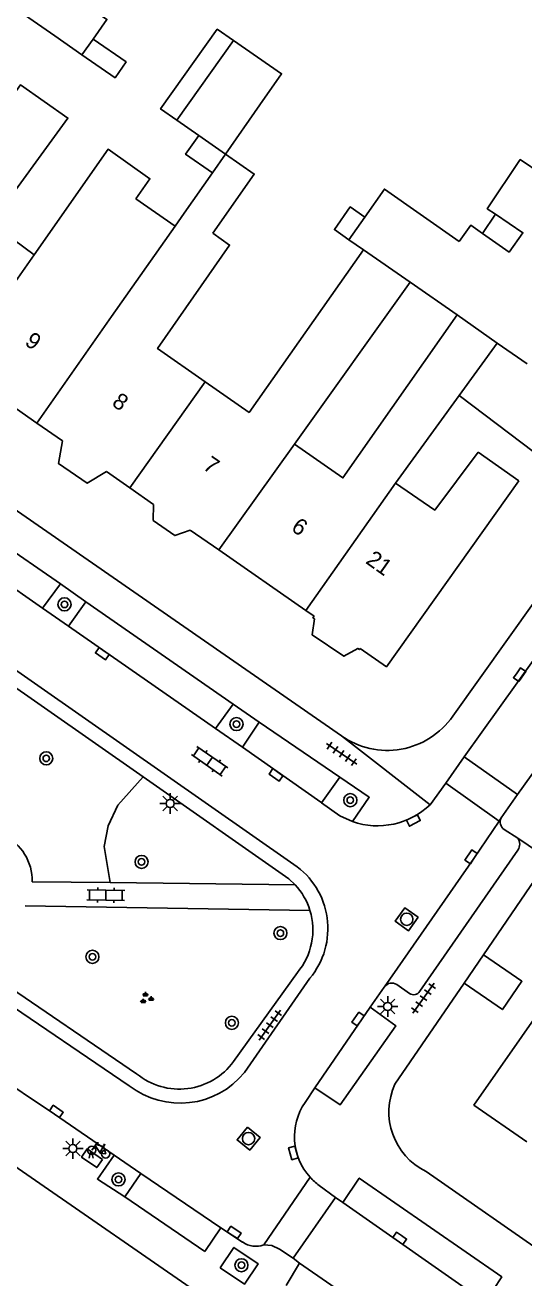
# Model space of a CAD drawing. Extents: x 132998 to 136004, y 396998 to 398512.
# Drawn here: x 134805.7 to 134836.2, y 397236.4 to 397313 of the extents above; entities that cross this region are included whole.
import ezdxf

# ---------------------------------------------------------------- set-up
doc = ezdxf.new("R2010")
doc.units = 0
for name, color, linetype in [('gg-anno-huisnummerreeks BGT', 7, 'Continuous'), ('gg-bbg-gedigitaliseerde bebouwing', 7, 'Continuous'), ('gg-bbg-gedigitaliseerde bijgebouw', 7, 'Continuous'), ('gg-bbg-hoofdgebouw', 7, 'Continuous'), ('gg-bbg-luifel en loopbrug', 7, 'Continuous'), ('gg-bbg-tussenscheiding', 7, 'Continuous'), ('gg-knt-verharding', 7, 'Continuous'), ('gg-knt-verharding nz', 7, 'Continuous'), ('gt-grn-groengrens', 7, 'Continuous'), ('gt-grn-weggrens', 7, 'Continuous'), ('gt-symb-boom', 7, 'Continuous'), ('gt-symb-fietsenrek', 7, 'Continuous'), ('gt-symb-groenvak', 7, 'Continuous'), ('gt-symb-klinker verharding', 7, 'Continuous'), ('gt-symb-kolk', 7, 'Continuous'), ('gt-symb-lichtmast', 7, 'Continuous'), ('gt-symb-rioolschacht', 7, 'Continuous'), ('gt-symb-tegel verharding', 7, 'Continuous')]:
    doc.layers.add(name, color=color, linetype=linetype)

# ---------------------------------------------------------------- blocks, each defined once
blk = doc.blocks.new('gt0-BOOM')
at = {"layer": 'gt-symb-boom'}
for radius in [0.4, 0.2]:
    blk.add_circle((0, 0), radius, dxfattribs=at)
blk = doc.blocks.new('gt0-KOLK')
at = {"layer": 'gt-symb-kolk'}
blk.add_lwpolyline([(0, 0), (0.375, 0), (0.375, 0.4), (-0.375, 0.4), (-0.375, 0), (0, 0)], dxfattribs=at)
blk = doc.blocks.new('gt0-TEG1')
at = {"layer": 'gt-symb-tegel verharding'}
for p, q in [((-1.125, 0), (1.125, 0)), ((-0.9, -0.25), (-0.9, 0.25)), ((-0.45, -0.25), (-0.45, 0.25)), ((0, -0.25), (0, 0.25)), ((0.45, -0.25), (0.45, 0.25)), ((0.9, -0.25), (0.9, 0.25))]:
    blk.add_line(p, q, dxfattribs=at)
blk = doc.blocks.new('gt0-KL1')
at = {"layer": 'gt-symb-klinker verharding'}
for p, q in [((-1.15, 0.3), (1.15, 0.3)), ((-1, -0.3), (-1, 0.3)), ((-0.5, 0.3), (-0.5, 0.45)), ((0, -0.3), (0, 0.3)), ((0.5, 0.3), (0.5, 0.45)), ((1, -0.3), (1, 0.3)), ((-1.15, -0.3), (1.15, -0.3)), ((-0.5, -0.45), (-0.5, -0.3)), ((0.5, -0.45), (0.5, -0.3))]:
    blk.add_line(p, q, dxfattribs=at)
blk = doc.blocks.new('gt0-LMAST')
at = {"layer": 'gt-symb-lichtmast'}
for p, q in [((-0.182, 0.173), (-0.447, 0.438)), ((-0.005, 0.246), (-0.005, 0.621)), ((0.172, 0.173), (0.437, 0.438)), ((-0.255, -0.004), (-0.63, -0.004)), ((-0.182, -0.181), (-0.447, -0.446)), ((-0.005, -0.254), (-0.005, -0.629)), ((0.437, -0.446), (0.172, -0.181)), ((0.245, -0.004), (0.62, -0.004))]:
    blk.add_line(p, q, dxfattribs=at)
blk.add_circle((-0.005, -0.004), 0.25, dxfattribs=at)
blk = doc.blocks.new('gt0-RS')
at = {"layer": 'gt-symb-rioolschacht'}
blk.add_lwpolyline([(-0.5, -0.5), (0.5, -0.5), (0.5, 0.5), (-0.5, 0.5)], close=True, dxfattribs=at)
blk.add_circle((0, 0), 0.375, dxfattribs=at)
blk = doc.blocks.new('gt0-GRVAK')
at = {"layer": 'gt-symb-groenvak'}
for p, q in [((-0.11, 0.189), (-0.228, 0.24)), ((-0.182, 0.153), (0.088, 0.153)), ((-0.091, 0.211), (-0.156, 0.322)), ((-0.047, 0.214), (-0.047, 0.393)), ((-0.004, 0.211), (0.061, 0.322)), ((0.015, 0.189), (0.133, 0.24)), ((0.262, -0.052), (0.197, 0.059)), ((0.305, -0.049), (0.305, 0.13)), ((0.349, -0.052), (0.414, 0.059)), ((-0.245, -0.228), (-0.363, -0.177)), ((-0.318, -0.264), (-0.047, -0.264)), ((-0.226, -0.206), (-0.291, -0.095)), ((-0.183, -0.203), (-0.183, -0.024)), ((-0.139, -0.206), (-0.074, -0.095)), ((-0.12, -0.228), (-0.002, -0.177)), ((0.243, -0.074), (0.125, -0.023)), ((0.17, -0.11), (0.441, -0.11)), ((0.368, -0.074), (0.486, -0.023))]:
    blk.add_line(p, q, dxfattribs=at)
blk = doc.blocks.new('gt0-FREK')
at = {"layer": 'gt-symb-fietsenrek'}
for p, q in [((0.259, 0.762), (0.294, 0.823)), ((0.294, 0.823), (0.767, 0.714)), ((0.757, 0.841), (0.866, 0.816)), ((0.767, 0.714), (0.84, 0.822)), ((0.54, 0.335), (0.259, 0.762)), ((0.767, 0.714), (0.54, 0.335)), ((0.895, 0.252), (0.767, 0.714))]:
    blk.add_line(p, q, dxfattribs=at)
for points in [[(0.294, 0.823), (0.36, 0.937), (0.452, 0.935)], [(-0.124, 0), (-0.047, 0.312), (0.053, 0.312), (0.12, 0)], [(0.036, 0.476), (0.228, 0.708), (0.259, 0.762)], [(0.54, 0.335), (0.555, 0.305), (0.895, 0.252)]]:
    blk.add_lwpolyline(points, dxfattribs=at)
for centre in [(0.036, 0.476), (0.895, 0.252)]:
    blk.add_circle(centre, 0.252, dxfattribs=at)

msp = doc.modelspace()

# ---------------------------------------------------------------- linework, layer by layer
at = {"layer": 'gg-bbg-gedigitaliseerde bebouwing'}
for p, q in [((134809.181, 397311.188), (134809.861, 397312.149)), ((134817.165, 397303.96), (134817.972, 397305.109)), ((134812.486, 397302.382), (134814.875, 397300.702)), ((134826.482, 397301.263), (134825.511, 397299.881)), ((134825.511, 397299.881), (134826.395, 397299.267)), ((134822.183, 397287.38), (134829.263, 397297.274)), ((134832.141, 397295.28), (134829.263, 397297.274)), ((134828.353, 397284.989), (134832.249, 397290.346)), ((134833.428, 397286.897), (134835.9, 397285.14))]:
    msp.add_line(p, q, dxfattribs=at)
for points in [[(134809.861, 397312.149), (134810.706, 397313.345), (134806.295, 397316.337), (134806.85, 397317.203), (134800.243, 397321.444), (134801.611, 397323.576)], [(134804.867, 397314.173), (134807.524, 397312.334), (134809.181, 397311.188)], [(134806.252, 397298.959), (134803.628, 397300.893), (134808.326, 397307.32), (134805.423, 397309.357), (134803.304, 397306.354)], [(134806.252, 397298.959), (134810.776, 397305.406), (134813.343, 397303.602), (134812.486, 397302.382)], [(134817.183, 397300.277), (134819.724, 397303.892), (134817.972, 397305.109)], [(134838.645, 397302.991), (134835.996, 397304.778), (134833.971, 397301.776), (134834.477, 397301.435)], [(134814.875, 397300.702), (134815.438, 397301.503), (134817.165, 397303.96)], [(134832.257, 397299.762), (134827.685, 397302.974), (134826.482, 397301.263)], [(134834.477, 397301.435), (134836.153, 397300.304), (134835.313, 397299.119), (134833.69, 397300.268)], [(134817.183, 397300.277), (134818.216, 397299.551), (134813.804, 397293.218), (134816.717, 397291.188)], [(134832.257, 397299.762), (134832.974, 397300.775), (134833.69, 397300.268)], [(134826.395, 397299.267), (134819.403, 397289.317), (134816.717, 397291.188)], [(134832.141, 397295.28), (134825.141, 397285.319), (134822.183, 397287.38)], [(134833.428, 397286.897), (134830.763, 397283.349), (134828.353, 397284.989)]]:
    msp.add_lwpolyline(points, dxfattribs=at)
at = {"layer": 'gg-bbg-gedigitaliseerde bijgebouw'}
for p, q in [((134818.45, 397312.06), (134814.984, 397307.184)), ((134820.07, 397308.129), (134817.972, 397305.109)), ((134814.984, 397307.184), (134816.327, 397306.252)), ((134817.972, 397305.109), (134816.327, 397306.252)), ((134836.86, 397286.86), (134832.249, 397290.346))]:
    msp.add_line(p, q, dxfattribs=at)
msp.add_lwpolyline([(134820.07, 397308.129), (134821.388, 397310.027), (134818.45, 397312.06)], dxfattribs=at)
at = {"layer": 'gg-bbg-hoofdgebouw'}
for p, q in [((134804.481, 397290.024), (134806.421, 397288.672)), ((134806.421, 397288.672), (134807.995, 397287.575)), ((134810.677, 397285.707), (134812.118, 397284.703)), ((134812.118, 397284.703), (134813.557, 397283.7)), ((134815.809, 397282.131), (134817.557, 397280.913)), ((134817.557, 397280.913), (134822.881, 397277.204)), ((134822.881, 397277.204), (134823.383, 397276.854))]:
    msp.add_line(p, q, dxfattribs=at)
for points in [[(134810.677, 397285.707), (134809.501, 397284.991), (134807.755, 397286.192), (134807.995, 397287.575)], [(134826.199, 397274.893), (134827.81, 397273.77), (134835.9, 397285.14)], [(134815.809, 397282.131), (134814.858, 397281.794), (134813.545, 397282.72), (134813.557, 397283.7)], [(134826.199, 397274.893), (134826.151, 397274.823), (134826.052, 397274.89), (134825.193, 397274.409), (134823.273, 397275.713), (134823.409, 397276.69), (134823.313, 397276.771), (134823.383, 397276.854)], [(134839.02, 397255.36), (134833.16, 397246.97), (134836.403, 397244.724)]]:
    msp.add_lwpolyline(points, dxfattribs=at)
at = {"layer": 'gg-bbg-luifel en loopbrug'}
for p, q in [((134834.477, 397301.435), (134833.69, 397300.268)), ((134833.736, 397256.154), (134832.553, 397254.426))]:
    msp.add_line(p, q, dxfattribs=at)
for points in [[(134818.45, 397312.06), (134817.458, 397312.746), (134813.993, 397307.873), (134814.984, 397307.184)], [(134809.181, 397311.188), (134811.209, 397309.785), (134811.879, 397310.754), (134809.861, 397312.149)], [(134817.165, 397303.96), (134815.519, 397305.103), (134816.327, 397306.252)], [(134826.482, 397301.263), (134825.59, 397301.882), (134824.627, 397300.495), (134825.511, 397299.881)], [(134833.736, 397256.154), (134836.09, 397254.542), (134834.906, 397252.814), (134832.553, 397254.426)]]:
    msp.add_lwpolyline(points, dxfattribs=at)
at = {"layer": 'gg-bbg-tussenscheiding'}
for p, q in [((134801.458, 397292.13), (134806.252, 397298.959)), ((134829.263, 397297.274), (134826.395, 397299.267)), ((134832.141, 397295.28), (134834.583, 397293.551)), ((134832.249, 397290.346), (134834.583, 397293.551)), ((134834.583, 397293.551), (134836.42, 397292.3)), ((134812.118, 397284.703), (134816.717, 397291.188)), ((134822.183, 397287.38), (134817.557, 397280.913)), ((134822.881, 397277.204), (134828.353, 397284.989))]:
    msp.add_line(p, q, dxfattribs=at)
msp.add_lwpolyline([(134814.875, 397300.702), (134810.992, 397295.177), (134806.421, 397288.672)], dxfattribs=at)
at = {"layer": 'gg-knt-verharding'}
for p, q in [((134812.92, 397267.035), (134777.141, 397292.014)), ((134803.298, 397281.987), (134807.875, 397278.849)), ((134842.376, 397281.977), (134832.56, 397268.264)), ((134807.875, 397278.849), (134806.766, 397277.358)), ((134809.414, 397277.748), (134807.875, 397278.849)), ((134806.766, 397277.358), (134808.362, 397276.252)), ((134808.362, 397276.252), (134809.414, 397277.748)), ((134809.414, 397277.748), (134818.436, 397271.487)), ((134799.97, 397277.155), (134822.151, 397261.684)), ((134818.436, 397271.487), (134817.342, 397269.991)), ((134820.019, 397270.385), (134818.436, 397271.487)), ((134818.995, 397268.856), (134820.019, 397270.385)), ((134820.019, 397270.385), (134824.965, 397267.019)), ((134817.342, 397269.991), (134818.995, 397268.856)), ((134835.83, 397265.958), (134838.88, 397270.228)), ((134831.437, 397266.651), (134832.56, 397268.264)), ((134832.56, 397268.264), (134835.83, 397265.958)), ((134824.965, 397267.019), (134823.84, 397265.451)), ((134830.476, 397265.338), (134831.437, 397266.651)), ((134812.073, 397248.151), (134785.583, 397266.141)), ((134835.83, 397265.958), (134834.83, 397264.526)), ((134823.8, 397265.481), (134823.84, 397265.451)), ((134835.84, 397263.295), (134835.014, 397263.822)), ((134829.849, 397253.94), (134835.845, 397262.564)), ((134837.743, 397262.004), (134833.736, 397256.154)), ((134810.906, 397260.576), (134806.14, 397260.63)), ((134822.22, 397260.447), (134810.906, 397260.576)), ((134823.127, 397258.875), (134805.7, 397259.15)), ((134801.425, 397256.444), (134812.527, 397248.88)), ((134818.459, 397249.63), (134822.36, 397255.079)), ((134823.13, 397254.725), (134819.127, 397248.967)), ((134832.553, 397254.426), (134828.33, 397248.26)), ((134828.443, 397254.343), (134829.217, 397253.794)), ((134827.676, 397254.185), (134826.821, 397252.951)), ((134827.688, 397254.202), (134827.676, 397254.185)), ((134823.42, 397248.035), (134822.828, 397247.127)), ((134812.784, 397242.788), (134811.144, 397243.915)), ((134811.8, 397241.356), (134812.784, 397242.788)), ((134830.23, 397242.91), (134858.39, 397223.31)), ((134823.686, 397242.064), (134824.688, 397241.324)), ((134816.703, 397238.025), (134811.8, 397241.356)), ((134824.688, 397241.324), (134822.094, 397237.606)), ((134824.688, 397241.324), (134825.137, 397241.01)), ((134816.703, 397238.025), (134817.68, 397239.463)), ((134819.002, 397238.6), (134817.68, 397239.463)), ((134820.301, 397238.423), (134820.298, 397238.422)), ((134822.094, 397237.606), (134822.498, 397237.31)), ((134822.498, 397237.31), (134821.674, 397235.948))]:
    msp.add_line(p, q, dxfattribs=at)
for points in [[(134889.87, 397332.38), (134879.42, 397324.71), (134875.15, 397321.24), (134870.63, 397317.21), (134866.15, 397313.07), (134861.15, 397308.24), (134854.24, 397300.73), (134849.61, 397295.05), (134843.58, 397287.15), (134831.86, 397270.75)], [(134825.05, 397269.55), (134783.13, 397298.59), (134781.07, 397300.16)], [(134822.22, 397260.447), (134821.835, 397260.811), (134812.92, 397267.035)], [(134825.734, 397264.303), (134826.754, 397265.793), (134824.965, 397267.019)], [(134825.734, 397264.303), (134824.963, 397264.652), (134823.84, 397265.451)], [(134743.88, 397256.97), (134785.02, 397257.09), (134837.367, 397220.895)], [(134826.821, 397252.951), (134828.385, 397251.807), (134824.984, 397246.992), (134823.42, 397248.035)], [(134811.144, 397243.915), (134807.506, 397246.415), (134803.593, 397249.03)], [(134811.144, 397243.915), (134810.131, 397242.448), (134811.8, 397241.356)], [(134825.137, 397241.01), (134826.145, 397242.503), (134834.859, 397236.469), (134833.853, 397234.93)], [(134817.633, 397237.03), (134818.477, 397238.27), (134819.964, 397237.258), (134819.12, 397236.018), (134817.633, 397237.03)], [(134822.094, 397237.606), (134821.26, 397238.169), (134820.801, 397238.38), (134820.301, 397238.423)]]:
    msp.add_lwpolyline(points, dxfattribs=at)
for centre, radius, start, end in [((134827.861, 397273.519), 4.864, 234.69129, 325.29587), ((134827.258, 397268.702), 4.656, 250.89627, 313.72857), ((134835.305, 397264.274), 0.537, 152.0321, 237.26265), ((134803.026, 397260.675), 3.114, 359.17295, 129.1497), ((134835.338, 397262.926), 0.623, 324.46119, 36.3226), ((134819.468, 397257.758), 4.755, 320.36297, 55.6528), ((134819.273, 397257.699), 4.029, 16.96893, 42.99855), ((134819.251, 397257.683), 4.055, 320.0557, 17.09812), ((134828.14, 397253.875), 0.558, 57.08787, 144.06896), ((134829.468, 397254.15), 0.436, 234.88637, 331.12935), ((134815.137, 397252.071), 4.122, 230.71979, 323.69188), ((134815.182, 397252.172), 5.083, 232.2857, 320.91149), ((134832.021, 397246.558), 4.064, 155.24632, 243.85767), ((134825.883, 397245.04), 3.7, 145.66661, 222.07646), ((134825.896, 397245.057), 3.721, 222.13542, 233.55661), ((134819.818, 397239.734), 1.397, 234.25364, 290.10556)]:
    msp.add_arc(centre, radius, start, end, dxfattribs=at)
at = {"layer": 'gg-knt-verharding nz'}
for p, q in [((134802.313, 397280.455), (134806.766, 397277.358)), ((134808.362, 397276.252), (134817.342, 397269.991)), ((134818.995, 397268.856), (134823.8, 397265.481)), ((134834.699, 397264.331), (134834.83, 397264.526)), ((134823.42, 397248.035), (134826.821, 397252.951)), ((134817.68, 397239.463), (134812.784, 397242.788)), ((134825.137, 397241.01), (134833.853, 397234.93)), ((134842.448, 397223.544), (134822.498, 397237.31))]:
    msp.add_line(p, q, dxfattribs=at)
for points in [[(134827.688, 397254.202), (134833.15, 397262.037), (134834.699, 397264.331)], [(134810.433, 397243.642), (134809.498, 397244.288), (134809.156, 397243.792), (134810.091, 397243.146), (134810.433, 397243.642)]]:
    msp.add_lwpolyline(points, dxfattribs=at)
at = {"layer": 'gt-grn-groengrens'}
msp.add_lwpolyline([(134810.906, 397260.576), (134810.531, 397262.771), (134810.791, 397264.035), (134811.374, 397265.316), (134812.92, 397267.035)], dxfattribs=at)
at = {"layer": 'gt-grn-weggrens'}
for p, q in [((134830.476, 397265.338), (134825.05, 397269.55)), ((134834.699, 397264.331), (134831.437, 397266.651)), ((134835.84, 397263.295), (134837.743, 397262.004)), ((134823.137, 397242.561), (134820.298, 397238.422))]:
    msp.add_line(p, q, dxfattribs=at)

# ---------------------------------------------------------------- block references
at = {"layer": 'gt-symb-boom'}
for p in [(134808.114, 397277.585), (134818.633, 397270.264), (134806.999, 397268.17), (134825.597, 397265.615), (134812.828, 397261.837), (134821.319, 397257.486), (134809.821, 397256.037), (134818.352, 397252.001), (134811.418, 397242.426), (134818.937, 397237.18)]:
    msp.add_blockref('gt0-BOOM', p, dxfattribs=at)
at = {"layer": 'gt-symb-fietsenrek'}
msp.add_blockref('gt0-FREK', (134809.74, 397243.731), dxfattribs=at)
at = {"layer": 'gt-symb-groenvak'}
msp.add_blockref('gt0-GRVAK', (134813.112, 397253.497), dxfattribs=at)
at = {"layer": 'gt-symb-klinker verharding'}
for p, rotation in [((134816.987, 397267.992), -34.8981235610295), ((134810.642, 397259.806), 178.9115111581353)]:
    msp.add_blockref('gt0-KL1', p, dxfattribs=dict(at, rotation=rotation))
at = {"layer": 'gt-symb-kolk'}
for p, rotation in [((134810.543, 397274.728), 145.05490123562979), ((134835.796, 397273.408), -125.51769786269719), ((134821.17, 397267.324), 144.84846035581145), ((134829.363, 397264.55), -153.12746100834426), ((134833.15, 397262.037), 55.96526670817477), ((134826.235, 397252.115), 55.38819363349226), ((134807.506, 397246.415), -34.48490803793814), ((134822.304, 397244.098), 105.96901653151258), ((134818.38, 397239.02), -34.03952455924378), ((134828.726, 397238.989), 145.72173342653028)]:
    msp.add_blockref('gt0-KOLK', p, dxfattribs=dict(at, rotation=rotation))
at = {"layer": 'gt-symb-lichtmast'}
for p in [(134814.583, 397265.417), (134827.89, 397253.002), (134808.632, 397244.317)]:
    msp.add_blockref('gt0-LMAST', p, dxfattribs=at)
at = {"layer": 'gt-symb-rioolschacht'}
for p, rotation in [((134829.046, 397258.33), 144.81546069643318), ((134819.374, 397244.921), -128.8298249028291)]:
    msp.add_blockref('gt0-RS', p, dxfattribs=dict(at, rotation=rotation))
at = {"layer": 'gt-symb-tegel verharding'}
for p, rotation in [((134825.069, 397268.442), -34.039524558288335), ((134830.074, 397253.501), 54.6887865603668), ((134820.669, 397251.863), -125.64420015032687)]:
    msp.add_blockref('gt0-TEG1', p, dxfattribs=dict(at, rotation=rotation))

# ---------------------------------------------------------------- texts
at = {"layer": 'gg-anno-huisnummerreeks BGT'}
for s, rotation, p in [('9', 325.1, (134805.621, 397293.495)), ('8', 325.1, (134810.951, 397289.782)), ('7', 325.1, (134816.519, 397285.902)), ('6', 325.1, (134821.919, 397282.14)), ('21', 324.6, (134826.478, 397280.138))]:
    msp.add_text(s, height=1, rotation=rotation, dxfattribs=at).set_placement(p)

doc.saveas('drawing.dxf')
